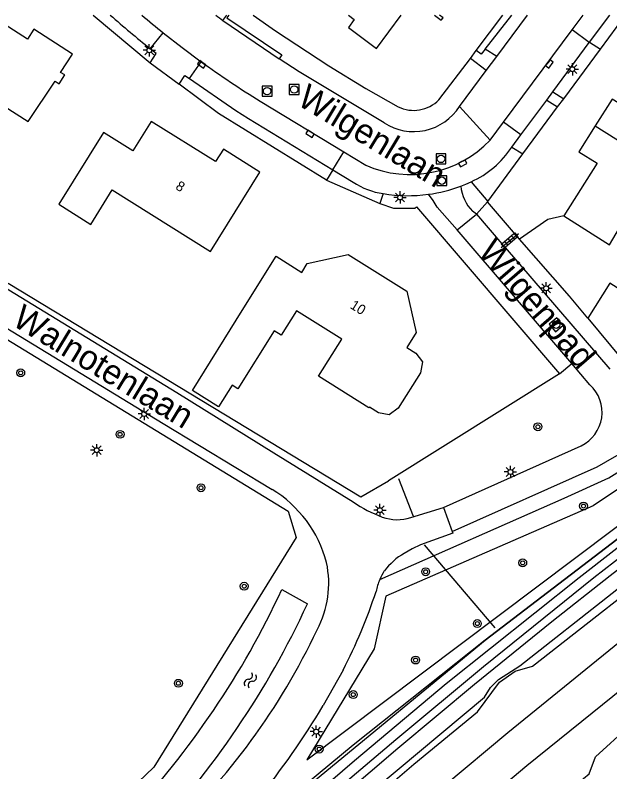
# Model space of a CAD drawing. Extents: x 136000 to 141000, y 400494 to 402006.
# Drawn here: x 138544.1 to 138604.2, y 401923.5 to 402000 of the extents above; entities that cross this region are included whole.
import ezdxf

# ---------------------------------------------------------------- set-up
doc = ezdxf.new("R2010")
doc.units = 0
for name, color, linetype in [('gg-afsc-erfafscheiding', 7, 'Continuous'), ('gg-afsc-hekwerk', 7, 'Continuous'), ('gg-afsc-muur', 7, 'Continuous'), ('gg-anno-huisnummerreeks BGT', 7, 'Continuous'), ('gg-anno-openbare ruimte label', 7, 'Continuous'), ('gg-aspt-spoorlijn', 7, 'Continuous'), ('gg-bbg-bijgebouw', 7, 'Continuous'), ('gg-bbg-hoofdgebouw', 7, 'Continuous'), ('gg-bbg-tussenscheiding', 7, 'Continuous'), ('gg-knt-bronhoudergrens', 7, 'Continuous'), ('gg-knt-verharding', 7, 'Continuous'), ('gg-knt-verharding nz', 7, 'Continuous'), ('gg-kntw-bovenkant insteek waterloop', 7, 'Continuous'), ('gt-grn-groengrens', 7, 'Continuous'), ('gt-grn-vlakafsluiter', 7, 'Continuous'), ('gt-grn-weggrens', 7, 'Continuous'), ('gt-grn-weggrens revisie', 7, 'Continuous'), ('gt-symb-boom', 7, 'Continuous'), ('gt-symb-kolk', 7, 'Continuous'), ('gt-symb-lichtmast', 7, 'Continuous'), ('gt-symb-rioolschacht', 7, 'Continuous'), ('gt-symb-tegel verharding', 7, 'Continuous'), ('gt-symb-watersymbool', 7, 'Continuous'), ('gx-grn-maaiveld', 7, 'Continuous')]:
    doc.layers.add(name, color=color, linetype=linetype)

# ---------------------------------------------------------------- blocks, each defined once
blk = doc.blocks.new('gt0-LMAST')
at = {"layer": 'gt-symb-lichtmast'}
for p, q in [((-0.182, 0.173), (-0.447, 0.438)), ((-0.005, 0.246), (-0.005, 0.621)), ((0.172, 0.173), (0.437, 0.438)), ((-0.255, -0.004), (-0.63, -0.004)), ((-0.182, -0.181), (-0.447, -0.446)), ((-0.005, -0.254), (-0.005, -0.629)), ((0.437, -0.446), (0.172, -0.181)), ((0.245, -0.004), (0.62, -0.004))]:
    blk.add_line(p, q, dxfattribs=at)
blk.add_circle((-0.005, -0.004), 0.25, dxfattribs=at)
blk = doc.blocks.new('gt0-KOLK')
at = {"layer": 'gt-symb-kolk'}
blk.add_lwpolyline([(0, 0), (0.375, 0), (0.375, 0.4), (-0.375, 0.4), (-0.375, 0), (0, 0)], dxfattribs=at)
blk = doc.blocks.new('gt0-RS')
at = {"layer": 'gt-symb-rioolschacht'}
blk.add_lwpolyline([(-0.5, -0.5), (0.5, -0.5), (0.5, 0.5), (-0.5, 0.5)], close=True, dxfattribs=at)
blk.add_circle((0, 0), 0.375, dxfattribs=at)
blk = doc.blocks.new('gt0-TEG1')
at = {"layer": 'gt-symb-tegel verharding'}
for p, q in [((-1.125, 0), (1.125, 0)), ((-0.9, -0.25), (-0.9, 0.25)), ((-0.45, -0.25), (-0.45, 0.25)), ((0, -0.25), (0, 0.25)), ((0.45, -0.25), (0.45, 0.25)), ((0.9, -0.25), (0.9, 0.25))]:
    blk.add_line(p, q, dxfattribs=at)
blk = doc.blocks.new('gt0-BOOM')
at = {"layer": 'gt-symb-boom'}
for radius in [0.4, 0.2]:
    blk.add_circle((0, 0), radius, dxfattribs=at)
blk = doc.blocks.new('gt0-WA')
at = {"layer": 'gt-symb-watersymbool'}
for centre, start, end in [((-0.323, 0.022), 28.07249, 151.92751), ((0.427, 0.422), 208.07248, 331.92751), ((-0.323, -0.428), 28.07249, 151.92751), ((0.427, -0.028), 208.07248, 331.92751)]:
    blk.add_arc(centre, 0.425, start, end, dxfattribs=at)

msp = doc.modelspace()

# ---------------------------------------------------------------- linework, layer by layer
at = {"layer": 'gg-afsc-erfafscheiding'}
for p, q in [((138584.626, 401980.64), (138599.096, 401963.753)), ((138600.076, 401971.594), (138595.039, 401977.365)), ((138599.096, 401963.753), (138581.814, 401952.956))]:
    msp.add_line(p, q, dxfattribs=at)
for points in [[(138565.682, 402000), (138565.486, 401999.734), (138571.034, 401996.004)], [(138599.526, 401979.715), (138597.912, 401979.353), (138595.039, 401977.365)]]:
    msp.add_lwpolyline(points, dxfattribs=at)
at = {"layer": 'gg-afsc-hekwerk'}
for p, q in [((138582.815, 401953.178), (138584.305, 401949.354)), ((138585.422, 401946.49), (138592.544, 401938.088))]:
    msp.add_line(p, q, dxfattribs=at)
for points in [[(138489.646, 402000), (138571.662, 401949.874), (138572.467, 401947.218), (138558.102, 401924.006), (138534.781, 401901.716), (138524.326, 401891.152)], [(138543.628, 401894.419), (138548.683, 401899.445), (138554.107, 401904.62), (138559.617, 401909.731), (138563.306, 401913.1), (138567.05, 401916.376), (138572.716, 401921.313), (138591.567, 401936.837), (138608.864, 401950.084), (138619.428, 401957.749), (138638.233, 401971.156), (138657.945, 401984.823), (138674.655, 401995.801), (138677.881, 402000)]]:
    msp.add_lwpolyline(points, dxfattribs=at)
at = {"layer": 'gg-afsc-muur'}
msp.add_line((138601.948, 401969.364), (138600.076, 401971.594), dxfattribs=at)
msp.add_lwpolyline([(138543.393, 401972.924), (138579.014, 401951.323), (138581.814, 401952.956)], dxfattribs=at)
at = {"layer": 'gg-aspt-spoorlijn'}
for points in [[(138442.139, 401757.215), (138460.029, 401781.877), (138473.01, 401798.724), (138483.507, 401811.729), (138489.254, 401818.677), (138499.773, 401830.922), (138505.761, 401837.668), (138516.376, 401849.34), (138530.715, 401864.471), (138546.736, 401880.332), (138555.581, 401888.866), (138559.84, 401892.786), (138575.434, 401906.844), (138587.046, 401916.82), (138595.77, 401924.17), (138610.022, 401935.658), (138622.815, 401945.419), (138634.098, 401953.704), (138647.438, 401963.384), (138652.812, 401967.103), (138660.207, 401972.115), (138674.33, 401981.454), (138686.212, 401988.946), (138704.793, 402000)], [(138527.089, 401866.16), (138545.119, 401884.121), (138553.914, 401892.546), (138564.692, 401902.369), (138576.189, 401912.586), (138581.127, 401916.866), (138593.848, 401927.508), (138608.536, 401939.43), (138618.282, 401946.943), (138622.388, 401949.974), (138629.582, 401955.493), (138637.181, 401960.858), (138642.21, 401964.642), (138657.714, 401975.258), (138663.289, 401978.952), (138668.997, 401982.537), (138679.262, 401989.273), (138683.965, 401992.195), (138696.996, 402000)]]:
    msp.add_lwpolyline(points, dxfattribs=at)
at = {"layer": 'gg-bbg-bijgebouw'}
msp.add_line((138601.948, 401969.364), (138605.384, 401965.249), dxfattribs=at)
msp.add_lwpolyline([(138606.23, 401971.613), (138604.178, 401972.905), (138601.948, 401969.364)], dxfattribs=at)
at = {"layer": 'gg-bbg-hoofdgebouw'}
for p, q in [((138580.589, 401996.63), (138583.091, 402000)), ((138602.875, 401985.053), (138599.526, 401979.715))]:
    msp.add_line(p, q, dxfattribs=at)
for points in [[(138538.718, 402000), (138537.56, 401998.19), (138534.971, 401999.84), (138527.098, 401987.52), (138530.612, 401985.275), (138535.087, 401992.277), (138536.031, 401991.674), (138537.646, 401994.202), (138545.398, 401989.248), (138548.133, 401993.326), (138548.545, 401993.061), (138549.118, 401993.953), (138548.69, 401994.21), (138549.89, 401996.06), (138545.97, 401998.58), (138545.33, 401997.58), (138541.526, 402000)], [(138577.774, 402000), (138578.35, 401999.57), (138577.759, 401998.76), (138580.589, 401996.63)], [(138586.468, 402000), (138587.141, 401999.5), (138587.32, 401999.741), (138586.97, 402000)], [(138608.169, 401993.47), (138606.209, 401990.4), (138604.4, 401991.52), (138602.687, 401988.818)], [(138568.799, 401984.13), (138565.13, 401986.45), (138564.349, 401985.2), (138557.85, 401989.25), (138555.991, 401986.29), (138553.03, 401988.13), (138548.522, 401980.888), (138551.735, 401978.859), (138553.889, 401982.336), (138563.833, 401976.114), (138568.799, 401984.13)], [(138602.687, 401988.818), (138601.028, 401986.2), (138602.875, 401985.053)], [(138599.526, 401979.715), (138604.135, 401976.782), (138605.461, 401979.094), (138607.818, 401977.742), (138609.758, 401980.787), (138613.205, 401978.591)], [(138567.027, 401970.139), (138570.46, 401975.66), (138573.06, 401974), (138573.589, 401974.89), (138577.74, 401975.82), (138583.66, 401972.1)], [(138583.66, 401972.1), (138584.61, 401967.94), (138583.659, 401966.424), (138584.582, 401965.844), (138585.226, 401964.951), (138585.034, 401963.855), (138582.774, 401960.271), (138581.866, 401959.613), (138580.789, 401959.816), (138579.874, 401960.39), (138579.821, 401960.305)], [(138570.96, 401967.667), (138570.257, 401968.109), (138566.575, 401962.25), (138566.016, 401962.601), (138564.643, 401960.417), (138562.003, 401962.059), (138567.027, 401970.139)], [(138579.821, 401960.305), (138574.732, 401963.502), (138577.083, 401967.245), (138572.502, 401970.123), (138570.96, 401967.667)]]:
    msp.add_lwpolyline(points, dxfattribs=at)
at = {"layer": 'gg-bbg-tussenscheiding'}
msp.add_lwpolyline([(138602.687, 401988.818), (138611.317, 401983.398), (138611.418, 401983.559)], dxfattribs=at)
at = {"layer": 'gg-knt-bronhoudergrens'}
msp.add_lwpolyline([(138674.655, 401995.801), (138657.945, 401984.823), (138619.428, 401957.749), (138608.864, 401950.084), (138591.567, 401936.837), (138578.233, 401926.24), (138573.511, 401922.307)], dxfattribs=at)
at = {"layer": 'gg-knt-verharding'}
for p, q in [((138565.091, 401999.464), (138565.495, 402000)), ((138592.738, 401995.804), (138595.857, 402000)), ((138565.091, 401999.464), (138570.76, 401995.598)), ((138598.396, 401992.244), (138602.092, 401997.231)), ((138602.092, 401997.231), (138602.124, 401997.274)), ((138602.124, 401997.274), (138603.21, 401996.574)), ((138592.738, 401995.804), (138591.559, 401996.567)), ((138591.678, 401994.399), (138590.078, 401995.626)), ((138588.979, 401990.777), (138591.678, 401994.399)), ((138598.396, 401992.244), (138599.504, 401991.556)), ((138595.17, 401987.894), (138597.81, 401991.424)), ((138597.81, 401991.424), (138598.893, 401990.729)), ((138594.257, 401986.674), (138595.17, 401987.894)), ((138594.257, 401986.674), (138595.379, 401985.971)), ((138576.181, 401984.367), (138575.552, 401983.314)), ((138590.144, 401983.162), (138591.831, 401981.165)), ((138581.281, 401981.963), (138580.942, 401980.962)), ((138590.682, 401979.875), (138590.292, 401980.199)), ((138590.682, 401979.875), (138593.257, 401976.886)), ((138600.312, 401964.795), (138588.738, 401978.308)), ((138593.257, 401976.886), (138593.584, 401976.506)), ((138593.584, 401976.506), (138604.179, 401964.211)), ((138602.149, 401962.65), (138600.312, 401964.795)), ((138587.354, 401950.24), (138601.252, 401956.47)), ((138584.064, 401949.243), (138587.354, 401950.24)), ((138577.224, 401933.825), (138575.198, 401930.225))]:
    msp.add_line(p, q, dxfattribs=at)
for points in [[(138491.259, 402000), (138496.717, 401996.714), (138559.065, 401958.737), (138570.042, 401952.08)], [(138497.735, 402000), (138521.622, 401985.568), (138560.446, 401961.853), (138570.218, 401955.764), (138578.246, 401950.808)], [(138588.231, 401947.826), (138602.898, 401954.37), (138605.731, 401956.01), (138610.879, 401960.01), (138635.389, 401983.44), (138658.973, 402000)], [(138557.72, 401995.175), (138558.341, 401996.129), (138557.738, 401996.611)], [(138591.559, 401996.567), (138591.169, 401996.051), (138590.675, 401996.422)], [(138581.372, 401989.105), (138572.78, 401994.256), (138570.76, 401995.598)], [(138560.657, 401993.009), (138561.254, 401993.901), (138561.717, 401993.583)], [(138561.717, 401993.583), (138566.403, 401990.364), (138567.682, 401989.556), (138576.181, 401984.367)], [(138589.116, 401982.722), (138589.634, 401982.932), (138590.144, 401983.162)], [(138588.738, 401978.308), (138586.71, 401980.601), (138586.319, 401981.26), (138585.839, 401981.898)], [(138593.257, 401976.886), (138594.471, 401977.932), (138594.798, 401977.553), (138593.584, 401976.506)], [(138588.231, 401947.826), (138588.299, 401947.639), (138585.025, 401946.478), (138584.19, 401946.079), (138583.395, 401945.614)]]:
    msp.add_lwpolyline(points, dxfattribs=at)
for centre, radius, start, end in [((138635.243, 402092.818), 123.543, 228.70332, 231.14482), ((138584.345, 401993.718), 5.489, 237.19961, 327.5931), ((138584.011, 401996.096), 14.316, 277.33661, 290.89215), ((138593.157, 401983.07), 4.056, 184.92235, 225.05921), ((138583.769, 401996.553), 14.8, 260.32419, 278.04177), ((138599.608, 401959.864), 3.771, 295.84202, 47.64086), ((138563.629, 401941.553), 12.326, 14.73241, 58.64939), ((138585.912, 401961.941), 13.517, 235.44682, 249.51959), ((138582.673, 401953.363), 4.349, 249.95792, 288.65003), ((138586.961, 401939.518), 7.062, 120.32389, 142.11257), ((138565.789, 401942.589), 9.984, 331.94657, 12.1334), ((138586.45, 401940.626), 6.005, 147.47393, 157.10952), ((138586.464, 401940.62), 6.02, 157.10227, 169.06171), ((138529.817, 401958.375), 53.387, 332.62191, 341.869), ((138513.193, 401966.809), 67.874, 312.75476, 334.78578), ((138513.613, 401966.34), 71.393, 320.35257, 329.61125)]:
    msp.add_arc(centre, radius, start, end, dxfattribs=at)
at = {"layer": 'gg-knt-verharding nz'}
for p, q in [((138600.369, 401998.512), (138601.476, 402000)), ((138602.124, 401997.274), (138604.153, 402000)), ((138557.738, 401996.611), (138559.064, 401998.22)), ((138593.437, 401989.197), (138600.369, 401998.512)), ((138602.092, 401997.231), (138600.369, 401998.512)), ((138591.678, 401994.399), (138592.738, 401995.804)), ((138561.717, 401993.583), (138562.903, 401995.291)), ((138597.81, 401991.424), (138598.396, 401992.244)), ((138568.86, 401991.295), (138577.283, 401986.185)), ((138592.071, 401987.361), (138593.437, 401989.197)), ((138595.17, 401987.894), (138593.437, 401989.197)), ((138576.181, 401984.367), (138577.283, 401986.185)), ((138577.283, 401986.185), (138579.514, 401984.831)), ((138576.181, 401984.367), (138578.245, 401983.127))]:
    msp.add_line(p, q, dxfattribs=at)
msp.add_lwpolyline([(138559.064, 401998.22), (138560.966, 401996.733), (138562.903, 401995.291)], dxfattribs=at)
for centre, radius, start, end in [((138618.319, 402072.153), 94.748, 229.59862, 231.28891), ((138619.494, 402073.602), 91.957, 233.16802, 233.7288), ((138619.689, 402073.506), 96.656, 234.01945, 238.27254), ((138583.987, 401995.056), 11.16, 246.37037, 316.41266), ((138586.283, 401991.848), 9.506, 293.96564, 327.02093), ((138582.198, 401988.895), 6.992, 235.57874, 262.46769)]:
    msp.add_arc(centre, radius, start, end, dxfattribs=at)
at = {"layer": 'gg-kntw-bovenkant insteek waterloop'}
msp.add_line((138571.032, 401941.952), (138573.621, 401940.512), dxfattribs=at)
for centre, radius, start, end in [((138491.551, 401978.825), 87.618, 316.7537, 335.11238), ((138492.011, 401978.341), 89.951, 316.68972, 335.13081)]:
    msp.add_arc(centre, radius, start, end, dxfattribs=at)
at = {"layer": 'gt-grn-groengrens'}
for p, q in [((138551.966, 402000), (138557.72, 401995.175)), ((138590.675, 401996.422), (138593.359, 402000)), ((138591.559, 401996.567), (138594.26, 402000)), ((138599.504, 401991.556), (138603.21, 401996.574)), ((138571.034, 401996.004), (138570.76, 401995.598)), ((138586.903, 401991.449), (138590.078, 401995.626)), ((138595.379, 401985.971), (138598.893, 401990.729)), ((138590.682, 401979.875), (138591.812, 401981.144)), ((138591.812, 401981.144), (138591.831, 401981.165)), ((138595.039, 401977.365), (138591.812, 401981.144)), ((138599.096, 401963.753), (138600.312, 401964.795))]:
    msp.add_line(p, q, dxfattribs=at)
for points in [[(138664.39, 402000), (138635.796, 401979.901), (138613.679, 401958.669), (138607.781, 401953.951), (138602.473, 401950.412), (138581.535, 401941.27), (138580.356, 401935.962), (138573.573, 401924.756), (138589.055, 401936.404), (138604.537, 401948.053), (138616.628, 401957.194), (138637.123, 401971.349), (138657.618, 401985.504), (138677.363, 401999.326)], [(138580.918, 401942.962), (138599.544, 401951.195), (138604.078, 401953.246), (138607.209, 401955.189), (138612.552, 401959.561), (138621.458, 401967.982), (138635.438, 401981.476), (138636.41, 401982.231), (138654.384, 401995.024), (138661.488, 402000)], [(138570.383, 401998.422), (138575.778, 401994.883), (138579.527, 401992.576), (138582.774, 401990.737)], [(138575.552, 401983.314), (138564.641, 401990.071), (138560.657, 401993.009)], [(138580.942, 401980.962), (138582.299, 401980.502), (138584.47, 401980.507), (138584.626, 401980.64)]]:
    msp.add_lwpolyline(points, dxfattribs=at)
msp.add_arc((138584.34, 401993.985), 3.606, 244.26352, 315.30408, dxfattribs=at)
at = {"layer": 'gt-grn-vlakafsluiter'}
for p, q in [((138568.124, 402000), (138570.383, 401998.422)), ((138603.21, 401996.574), (138605.749, 402000)), ((138590.078, 401995.626), (138590.675, 401996.422)), ((138557.72, 401995.175), (138560.657, 401993.009)), ((138598.893, 401990.729), (138599.504, 401991.556)), ((138591.831, 401981.165), (138595.379, 401985.971)), ((138575.552, 401983.314), (138580.942, 401980.962))]:
    msp.add_line(p, q, dxfattribs=at)
at = {"layer": 'gt-grn-weggrens'}
msp.add_line((138592.071, 401987.361), (138588.979, 401990.777), dxfattribs=at)
at = {"layer": 'gt-grn-weggrens revisie'}
for p, q in [((138588.738, 401978.308), (138590.682, 401979.875)), ((138587.354, 401950.24), (138588.231, 401947.826))]:
    msp.add_line(p, q, dxfattribs=at)
at = {"layer": 'gx-grn-maaiveld'}
for points in [[(138537.811, 401882.658), (138545.108, 401889.487), (138546.942, 401891.949), (138548.063, 401893.819), (138550.202, 401895.546), (138554.644, 401898.413), (138570.216, 401912.174), (138584.369, 401924.298), (138590.811, 401929.614), (138593.003, 401932.608), (138594.605, 401933.699), (138596.369, 401934.205), (138611.68, 401946.211), (138632.401, 401962.014), (138637.992, 401965.964), (138639.371, 401967.572), (138640.124, 401968.143), (138642.062, 401968.93), (138682.443, 401996.393), (138683.388, 401996.762), (138684.461, 401996.813), (138689.913, 402000)], [(138547.803, 401875.271), (138552.917, 401879.814), (138558.458, 401884.514), (138560.929, 401887.189), (138564.57, 401891.866), (138571.752, 401898.69), (138593.085, 401917.247), (138597.383, 401920.424), (138600.364, 401921.924), (138602.078, 401923.328), (138602.721, 401925.037), (138606.102, 401928.147), (138623.44, 401941.358), (138642.829, 401955.823), (138644.406, 401956.723), (138645.979, 401956.896), (138647.305, 401957.662), (138649.096, 401959.812), (138685.797, 401984.393), (138687.491, 401984.824), (138688.873, 401985.705), (138691.007, 401987.479), (138708.846, 401998.352), (138711.801, 402000)], [(138656.218, 401981.062), (138637.631, 401968.279), (138629.708, 401962.604), (138621.869, 401956.812), (138612.167, 401949.497), (138604.192, 401943.351), (138598.299, 401938.691), (138590.48, 401932.348), (138582.753, 401925.894), (138574.61, 401918.92)], [(138649.181, 401978.24), (138637.72, 401970.336), (138623.565, 401960.183), (138611.867, 401951.551), (138601.053, 401943.144), (138587.637, 401932.42), (138578.365, 401924.658), (138561.2, 401909.843)], [(138575.474, 401920.802), (138582.541, 401926.807), (138591.42, 401934.183), (138602.553, 401943.171), (138608.797, 401948.024), (138618.375, 401955.223), (138628.038, 401962.306), (138637.786, 401969.273), (138647.791, 401976.181)], [(138578.379, 401920.106), (138591.5, 401931.075), (138592.119, 401932.063), (138592.931, 401932.878), (138595.085, 401934.24), (138613.737, 401948.92), (138623.888, 401956.615), (138634.723, 401964.516), (138642.947, 401970.305)]]:
    msp.add_lwpolyline(points, dxfattribs=at)

# ---------------------------------------------------------------- block references
at = {"layer": 'gt-symb-boom'}
for p in [(138544.658, 401963.852), (138596.9, 401958.402), (138554.693, 401957.641), (138562.87, 401952.239), (138601.503, 401950.395), (138595.362, 401944.653), (138585.563, 401943.754), (138567.231, 401942.293), (138590.781, 401938.514), (138584.545, 401934.833), (138560.586, 401932.48), (138578.244, 401931.339), (138574.807, 401925.837)]:
    msp.add_blockref('gt0-BOOM', p, dxfattribs=at)
at = {"layer": 'gt-symb-kolk'}
for p, rotation in [((138563.053, 401995.184), 143.95482828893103), ((138597.901, 401995.196), -126.65686116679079), ((138573.993, 401988.181), 148.7525279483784), ((138589.21, 401985.193), -152.24747324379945)]:
    msp.add_blockref('gt0-KOLK', p, dxfattribs=dict(at, rotation=rotation))
at = {"layer": 'gt-symb-lichtmast'}
for p in [(138557.654, 401996.448), (138600.384, 401994.537), (138582.979, 401981.579), (138597.73, 401972.4), (138557.14, 401959.702), (138552.34, 401956.039), (138594.13, 401953.838), (138580.941, 401949.983), (138574.518, 401927.598)]:
    msp.add_blockref('gt0-LMAST', p, dxfattribs=at)
at = {"layer": 'gt-symb-rioolschacht'}
for p in [(138569.545, 401992.323), (138572.289, 401992.483), (138587.111, 401985.468), (138587.195, 401983.277)]:
    msp.add_blockref('gt0-RS', p, dxfattribs=at)
at = {"layer": 'gt-symb-rioolschacht', "rotation": -49.255838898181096}
msp.add_blockref('gt0-RS', (138598.742, 401968.718), dxfattribs=at)
at = {"layer": 'gt-symb-tegel verharding', "rotation": 39.03551289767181}
msp.add_blockref('gt0-TEG1', (138594.053, 401977.237), dxfattribs=at)
at = {"layer": 'gt-symb-watersymbool', "rotation": 62.6659241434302}
msp.add_blockref('gt0-WA', (138567.83, 401932.739), dxfattribs=at)

# ---------------------------------------------------------------- texts
at = {"layer": 'gg-anno-huisnummerreeks BGT'}
for s, rotation, p in [('8', 328.1, (138560.215, 401982.474)), ('10', 327.9, (138577.848, 401970.437))]:
    msp.add_text(s, height=1, rotation=rotation, dxfattribs=at).set_placement(p)
at = {"layer": 'gg-anno-openbare ruimte label'}
for s, rotation, p in [('Wilgenlaan', 328.9, (138572.453, 401991.022)), ('Wilgenpad', 310.8, (138590.737, 401976.004)), ('Walnotenlaan', 328.7, (138543.662, 401968.745))]:
    msp.add_text(s, height=2.5, rotation=rotation, dxfattribs=at).set_placement(p)

doc.saveas('drawing.dxf')
